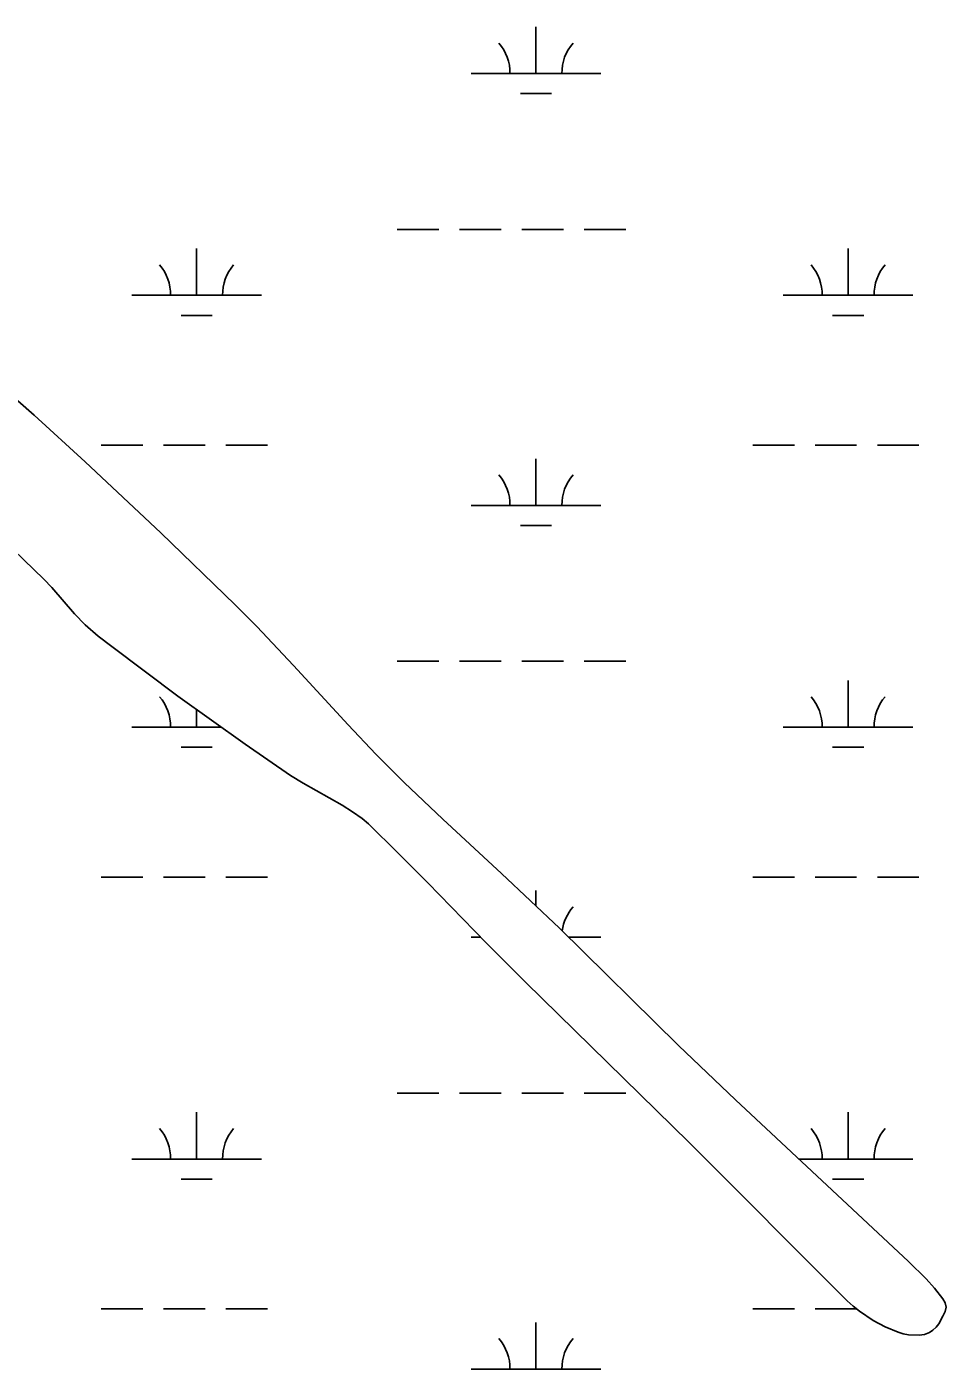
# Model space of a CAD drawing. Extents: x 3161564 to 3199464, y 849354 to 874788.
# Drawn here: x 3185296 to 3186004, y 863493 to 864527 of the extents above; entities that cross this region are included whole.
import ezdxf

# ---------------------------------------------------------------- set-up
doc = ezdxf.new("R2010")
doc.units = 0
for name, color, linetype in [('V-SITE-VEGE', 7, 'Continuous'), ('V-TOPO-SHOR', 7, 'Continuous'), ('V-WETL-SWMP', 7, 'Continuous')]:
    doc.layers.add(name, color=color, linetype=linetype)

msp = doc.modelspace()

# ---------------------------------------------------------------- linework, layer by layer
at = {"layer": 'V-SITE-VEGE'}
msp.add_lwpolyline([(3185274.0170000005, 864251.5369999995), (3185301.4760000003, 864227.6469999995), (3185340.7510000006, 864191.7599999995), (3185398.9710000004, 864137.1989999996), (3185456.2830000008, 864081.6739999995), (3185472.9000000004, 864064.8919999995), (3185501.265, 864034.8259999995), (3185543.2690000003, 863989.2019999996), (3185564.5830000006, 863966.7029999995), (3185586.4450000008, 863944.7459999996), (3185616.1600000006, 863916.5099999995), (3185661.3390000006, 863874.7779999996), (3185706.0910000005, 863832.6079999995), (3185797.7560000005, 863742.2629999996), (3185841.6670000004, 863700.2419999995), (3185974.9530000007, 863575.7109999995), (3185988.4900000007, 863562.3129999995), (3185994.9620000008, 863555.1059999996), (3186001.3700000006, 863547.1019999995), (3186003.2640000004, 863543.9279999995), (3186004.0000000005, 863540.6429999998), (3186003.2420000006, 863537.1509999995), (3186001.5650000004, 863533.6529999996), (3185998.278, 863527.8489999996), (3185996.2890000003, 863525.2519999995), (3185993.7190000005, 863522.8109999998), (3185991.2140000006, 863521.1109999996), (3185987.2980000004, 863519.5379999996), (3185983.2450000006, 863518.9529999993), (3185975.0860000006, 863519.3619999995), (3185971.0040000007, 863520.1529999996), (3185966.9960000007, 863521.3729999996), (3185957.0960000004, 863525.3669999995), (3185947.7700000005, 863530.4319999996), (3185937.2720000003, 863537.5419999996), (3185932.3220000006, 863541.3909999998), (3185927.6580000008, 863545.5949999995), (3185806.077, 863667.5129999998), (3185679.9530000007, 863790.8209999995), (3185649.5990000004, 863821.2229999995), (3185604.6310000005, 863867.3749999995), (3185581.9600000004, 863890.3099999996), (3185558.8940000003, 863912.9139999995), (3185554.2220000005, 863916.9429999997), (3185546.6460000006, 863922.2739999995), (3185538.7840000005, 863927.2069999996), (3185508.7110000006, 863944.1709999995), (3185498.9240000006, 863950.2059999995), (3185463.8600000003, 863974.1679999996), (3185412.1910000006, 864011.3779999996), (3185361.1300000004, 864049.5669999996), (3185350.6860000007, 864057.5869999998), (3185340.6710000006, 864066.1289999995), (3185332.3870000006, 864074.6469999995), (3185314.9790000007, 864094.9399999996), (3185308.8270000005, 864101.3669999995), (3185277.6890000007, 864131.3639999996)], dxfattribs=at)
at = {"layer": 'V-TOPO-SHOR'}
for points in [[(3185274.017000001, 864251.5369999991), (3185301.476000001, 864227.6469999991), (3185340.751000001, 864191.761999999), (3185398.971000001, 864137.1989999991), (3185456.283000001, 864081.6739999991), (3185472.900000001, 864064.8919999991), (3185501.265000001, 864034.8259999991), (3185543.2690000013, 863989.2019999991), (3185564.583000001, 863966.702999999), (3185586.445000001, 863944.7459999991), (3185616.160000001, 863916.5099999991), (3185661.339000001, 863874.7779999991), (3185706.091000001, 863832.6079999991), (3185797.756000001, 863742.2629999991), (3185841.667000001, 863700.241999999), (3185974.953000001, 863575.7109999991), (3185988.490000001, 863562.312999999), (3185994.962000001, 863555.1059999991), (3186001.370000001, 863547.101999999), (3186003.262000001, 863543.927999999), (3186004.000000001, 863540.6429999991), (3186003.242000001, 863537.150999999), (3186001.565000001, 863533.6529999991), (3185998.278000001, 863527.8489999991), (3185996.289000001, 863525.251999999), (3185993.721000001, 863522.810999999), (3185991.214000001, 863521.1109999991), (3185987.298000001, 863519.537999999), (3185983.245000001, 863518.952999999), (3185975.086000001, 863519.361999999)], [(3185975.086000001, 863519.361999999), (3185971.004000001, 863520.1529999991), (3185966.996000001, 863521.3729999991), (3185957.096000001, 863525.366999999), (3185947.770000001, 863530.4299999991), (3185937.272000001, 863537.5419999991), (3185932.320000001, 863541.390999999), (3185927.658000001, 863545.594999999), (3185806.077000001, 863667.5129999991), (3185679.953000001, 863790.8209999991), (3185649.599000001, 863821.2229999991), (3185604.631000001, 863867.3749999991), (3185581.960000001, 863890.309999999), (3185558.8940000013, 863912.9139999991), (3185554.222000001, 863916.942999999), (3185546.646000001, 863922.2719999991), (3185538.784000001, 863927.2069999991), (3185508.711000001, 863944.170999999), (3185498.924000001, 863950.2059999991), (3185463.860000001, 863974.167999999), (3185412.189000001, 864011.3779999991), (3185361.130000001, 864049.5669999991), (3185350.686000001, 864057.586999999), (3185340.671000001, 864066.128999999), (3185332.387000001, 864074.6469999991), (3185314.979000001, 864094.939999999), (3185308.827000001, 864101.366999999), (3185277.689000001, 864131.363999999)]]:
    msp.add_lwpolyline(points, dxfattribs=at)
at = {"layer": 'V-WETL-SWMP'}
for p, q in [((3185687.984576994, 864490.8642722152), (3185687.984576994, 864526.8642722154)), ((3185637.984576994, 864490.8642722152), (3185737.984576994, 864490.8642722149)), ((3185675.984576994, 864475.4332722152), (3185699.9845769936, 864475.4332722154)), ((3185581.140576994, 864370.7932722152), (3185613.140576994, 864370.7932722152)), ((3185629.140576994, 864370.7932722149), (3185661.140576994, 864370.7932722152)), ((3185677.140576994, 864370.7932722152), (3185709.140576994, 864370.7932722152)), ((3185725.140576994, 864370.7932722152), (3185757.140576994, 864370.7932722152)), ((3185426.548576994, 864320.0512722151), (3185426.548576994, 864356.0512722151)), ((3185928.456576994, 864320.0512722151), (3185928.456576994, 864356.0512722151)), ((3185376.548576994, 864320.0512722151), (3185476.548576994, 864320.0512722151)), ((3185878.456576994, 864320.0512722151), (3185978.456576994, 864320.0512722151)), ((3185414.548576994, 864304.6202722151), (3185438.5485769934, 864304.6202722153)), ((3185916.456576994, 864304.6202722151), (3185940.4565769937, 864304.6202722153)), ((3185274.0160000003, 864251.5369999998), (3185301.4760000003, 864227.6469999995)), ((3185301.4760000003, 864227.6469999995), (3185340.75, 864191.7609999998)), ((3185353.140576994, 864204.6192722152), (3185385.140576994, 864204.6192722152)), ((3185401.140576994, 864204.6192722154), (3185433.140576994, 864204.6192722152)), ((3185449.140576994, 864204.6192722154), (3185481.140576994, 864204.6192722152)), ((3185855.048576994, 864204.6192722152), (3185887.048576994, 864204.6192722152)), ((3185903.048576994, 864204.6192722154), (3185935.048576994, 864204.6192722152)), ((3185951.048576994, 864204.6192722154), (3185983.048576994, 864204.6192722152)), ((3185340.75, 864191.7609999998), (3185398.971, 864137.1989999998)), ((3185687.984576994, 864158.1892722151), (3185687.984576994, 864194.1892722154)), ((3185637.984576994, 864158.1892722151), (3185737.984576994, 864158.1892722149)), ((3185398.971, 864137.1989999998), (3185456.282, 864081.6739999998)), ((3185675.984576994, 864142.7582722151), (3185699.9845769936, 864142.7582722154)), ((3185308.826, 864101.3669999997), (3185277.6890000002, 864131.3649999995)), ((3185314.978, 864094.9399999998), (3185308.826, 864101.3669999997)), ((3185332.386, 864074.6459999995), (3185314.978, 864094.9399999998)), ((3185340.67, 864066.1299999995), (3185332.386, 864074.6459999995)), ((3185456.282, 864081.6739999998), (3185472.9, 864064.8919999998)), ((3185350.685, 864057.5869999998), (3185340.67, 864066.1299999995)), ((3185472.9, 864064.8919999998), (3185501.265, 864034.8249999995)), ((3185361.131, 864049.5659999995), (3185350.685, 864057.5869999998)), ((3185412.1890000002, 864011.3769999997), (3185361.131, 864049.5659999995)), ((3185501.265, 864034.8249999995), (3185543.269, 863989.2029999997)), ((3185581.140576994, 864038.1182722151), (3185613.140576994, 864038.1182722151)), ((3185629.140576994, 864038.1182722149), (3185661.140576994, 864038.1182722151)), ((3185677.140576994, 864038.1182722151), (3185709.140576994, 864038.1182722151)), ((3185725.140576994, 864038.1182722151), (3185757.140576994, 864038.1182722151)), ((3185928.456576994, 863987.3762722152), (3185928.456576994, 864023.3762722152)), ((3185463.86, 863974.1669999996), (3185412.1890000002, 864011.3769999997)), ((3185426.548576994, 863987.3762722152), (3185426.548576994, 864001.036192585)), ((3185376.548576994, 863987.3762722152), (3185445.517180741, 863987.3762722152)), ((3185543.269, 863989.2029999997), (3185564.582, 863966.7029999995)), ((3185878.456576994, 863987.3762722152), (3185978.456576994, 863987.3762722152)), ((3185414.548576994, 863971.9452722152), (3185438.5485769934, 863971.9452722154)), ((3185498.924, 863950.2059999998), (3185463.8600000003, 863974.1669999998)), ((3185916.456576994, 863971.9452722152), (3185940.4565769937, 863971.9452722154)), ((3185564.582, 863966.7029999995), (3185586.4450000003, 863944.7469999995)), ((3185508.7120000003, 863944.1699999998), (3185498.924, 863950.2059999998)), ((3185538.785, 863927.2079999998), (3185508.7120000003, 863944.1699999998)), ((3185586.4450000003, 863944.7469999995), (3185616.16, 863916.5099999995)), ((3185546.647, 863922.2709999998), (3185538.785, 863927.2079999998)), ((3185554.223, 863916.9419999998), (3185546.647, 863922.2709999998)), ((3185558.894, 863912.9149999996), (3185554.223, 863916.9419999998)), ((3185581.96, 863890.3109999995), (3185558.894, 863912.9149999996)), ((3185616.16, 863916.5099999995), (3185661.339, 863874.7789999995)), ((3185604.631, 863867.3749999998), (3185581.9600000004, 863890.3109999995)), ((3185353.140576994, 863871.9442722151), (3185385.140576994, 863871.9442722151)), ((3185401.140576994, 863871.9442722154), (3185433.140576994, 863871.9442722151)), ((3185449.140576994, 863871.9442722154), (3185481.140576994, 863871.9442722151)), ((3185649.6, 863821.2229999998), (3185604.631, 863867.3749999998)), ((3185661.339, 863874.7789999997), (3185706.0910000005, 863832.6079999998)), ((3185855.048576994, 863871.9442722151), (3185887.048576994, 863871.9442722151)), ((3185903.048576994, 863871.9442722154), (3185935.048576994, 863871.9442722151)), ((3185951.048576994, 863871.9442722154), (3185983.048576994, 863871.9442722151)), ((3185687.984576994, 863849.6701640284), (3185687.984576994, 863861.5142722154)), ((3185637.984576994, 863825.5142722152), (3185645.418724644, 863825.5142722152)), ((3185706.091, 863832.6079999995), (3185797.756, 863742.2619999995)), ((3185713.2882921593, 863825.514272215), (3185737.984576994, 863825.514272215)), ((3185679.952, 863790.8209999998), (3185649.6, 863821.2229999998)), ((3185806.077, 863667.5129999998), (3185679.952, 863790.8209999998)), ((3185797.756, 863742.2619999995), (3185841.667, 863700.2419999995)), ((3185581.140576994, 863705.4432722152), (3185613.140576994, 863705.4432722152)), ((3185629.140576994, 863705.443272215), (3185661.140576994, 863705.4432722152)), ((3185677.140576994, 863705.4432722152), (3185709.140576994, 863705.4432722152)), ((3185725.140576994, 863705.4432722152), (3185757.140576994, 863705.4432722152)), ((3185426.548576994, 863654.7012722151), (3185426.548576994, 863690.7012722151)), ((3185841.667, 863700.2419999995), (3185974.952, 863575.7099999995)), ((3185928.456576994, 863654.7012722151), (3185928.456576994, 863690.7012722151)), ((3185927.659, 863545.5959999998), (3185806.077, 863667.5129999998)), ((3185376.548576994, 863654.7012722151), (3185476.548576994, 863654.7012722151)), ((3185890.408655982, 863654.7012722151), (3185978.456576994, 863654.7012722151)), ((3185414.548576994, 863639.2702722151), (3185438.5485769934, 863639.2702722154)), ((3185916.456576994, 863639.2702722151), (3185940.4565769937, 863639.2702722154)), ((3185974.952, 863575.7099999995), (3185988.49, 863562.3119999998)), ((3185988.49, 863562.3119999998), (3185994.9620000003, 863555.1059999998)), ((3185932.3200000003, 863541.3899999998), (3185927.659, 863545.5959999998)), ((3185994.9620000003, 863555.1059999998), (3186001.37, 863547.1029999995)), ((3186001.37, 863547.1029999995), (3186003.262, 863543.9279999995)), ((3185353.140576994, 863539.2692722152), (3185385.140576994, 863539.2692722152)), ((3185401.140576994, 863539.2692722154), (3185433.140576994, 863539.2692722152)), ((3185449.140576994, 863539.2692722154), (3185481.140576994, 863539.2692722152)), ((3185855.048576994, 863539.2692722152), (3185887.048576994, 863539.2692722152)), ((3185903.048576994, 863539.2692722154), (3185935.048576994, 863539.2692722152)), ((3185937.272, 863537.5419999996), (3185932.3200000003, 863541.3899999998)), ((3185947.77, 863530.4289999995), (3185937.272, 863537.5419999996)), ((3186003.242, 863537.1509999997), (3186001.565, 863533.6529999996)), ((3186004, 863540.6439999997), (3186003.242, 863537.1509999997)), ((3186003.262, 863543.9279999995), (3186004, 863540.6439999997)), ((3185687.984576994, 863492.8392722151), (3185687.984576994, 863528.8392722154)), ((3185957.097, 863525.3679999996), (3185947.77, 863530.4289999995)), ((3185966.997, 863521.3739999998), (3185957.0970000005, 863525.3679999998)), ((3185996.289, 863525.2529999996), (3185993.721, 863522.8109999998)), ((3185998.278, 863527.8499999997), (3185996.289, 863525.2529999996)), ((3186001.565, 863533.6529999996), (3185998.278, 863527.8499999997)), ((3185971.004, 863520.1519999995), (3185966.997, 863521.3739999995)), ((3185975.086, 863519.3619999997), (3185971.004, 863520.1519999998)), ((3185983.2460000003, 863518.9529999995), (3185975.086, 863519.3619999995)), ((3185987.298, 863519.5379999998), (3185983.2460000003, 863518.9529999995)), ((3185991.215, 863521.1119999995), (3185987.298, 863519.5379999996)), ((3185993.721, 863522.8109999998), (3185991.215, 863521.1119999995)), ((3185637.984576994, 863492.8392722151), (3185737.984576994, 863492.8392722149))]:
    msp.add_line(p, q, dxfattribs=at)
for centre, radius, start, end in [((3185632.741640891, 864491.3390753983), 35.24628790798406, 359.2281799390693, 40.771838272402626), ((3185743.227513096, 864491.3390753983), 35.24628790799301, 139.2281769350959, 180.77183526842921), ((3185371.305640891, 864320.5260753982), 35.24628790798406, 359.2281799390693, 40.771838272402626), ((3185481.791513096, 864320.5260753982), 35.24628790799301, 139.2281769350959, 180.77183526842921), ((3185873.213640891, 864320.5260753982), 35.24628790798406, 359.2281799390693, 40.771838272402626), ((3185983.699513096, 864320.5260753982), 35.24628790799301, 139.2281769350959, 180.77183526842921), ((3185632.741640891, 864158.6640753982), 35.24628790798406, 359.2281799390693, 40.771838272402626), ((3185743.227513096, 864158.6640753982), 35.24628790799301, 139.2281769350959, 180.77183526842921), ((3185371.305640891, 863987.8510753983), 35.24628790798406, 359.2281799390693, 40.771838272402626), ((3185873.213640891, 863987.8510753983), 35.24628790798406, 359.2281799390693, 40.771838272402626), ((3185983.699513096, 863987.8510753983), 35.24628790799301, 139.2281769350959, 180.77183526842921), ((3185743.227513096, 863825.9890753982), 35.24628790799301, 139.22817693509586, 172.70616590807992), ((3185371.305640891, 863655.1760753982), 35.24628790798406, 359.2281799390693, 40.771838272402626), ((3185481.791513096, 863655.1760753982), 35.24628790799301, 139.2281769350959, 180.77183526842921), ((3185873.213640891, 863655.1760753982), 35.24628790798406, 359.2281799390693, 40.771838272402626), ((3185983.699513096, 863655.1760753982), 35.24628790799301, 139.2281769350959, 180.77183526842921), ((3185632.741640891, 863493.3140753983), 35.24628790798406, 359.2281799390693, 40.771838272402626), ((3185743.227513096, 863493.3140753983), 35.24628790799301, 139.2281769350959, 180.77183526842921)]:
    msp.add_arc(centre, radius, start, end, dxfattribs=at)

doc.saveas('drawing.dxf')
